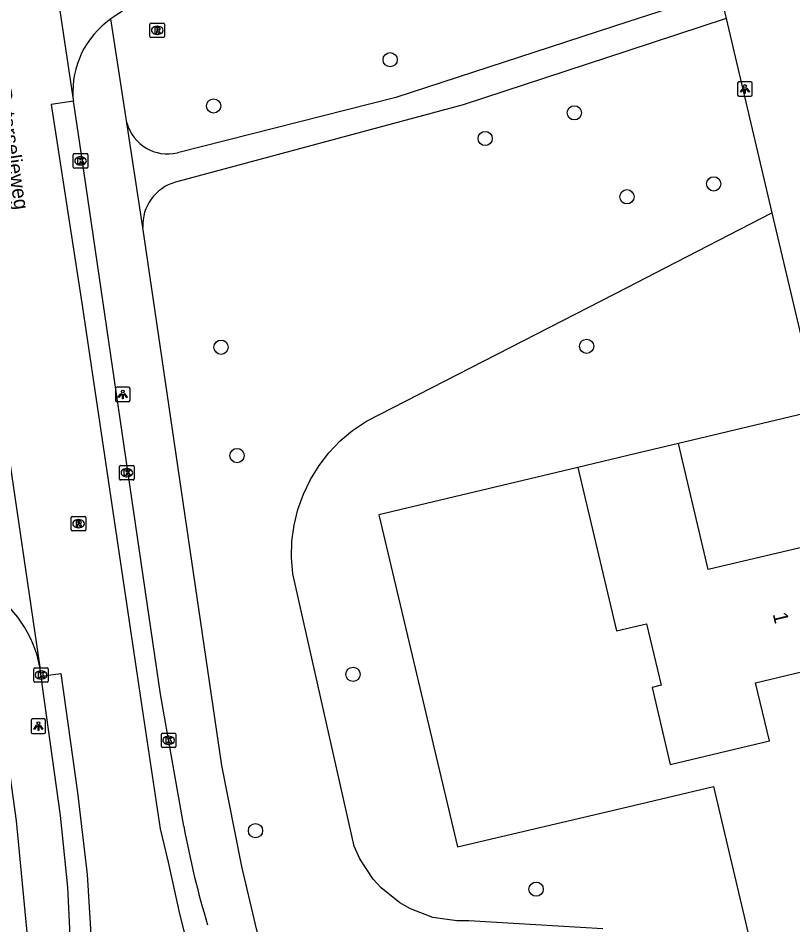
# Model space of a CAD drawing. Extents: x 162026 to 163499, y 387297 to 388169.
# Drawn here: x 162958.1 to 163011.3, y 387366.3 to 387428.6 of the extents above; entities that cross this region are included whole.
import ezdxf

# ---------------------------------------------------------------- set-up
doc = ezdxf.new("R2010")
doc.units = 0
for name, color, linetype in [('IMGEO_Boom', 7, 'Continuous'), ('IMGEO_Groenvoorziening', 7, 'Continuous'), ('IMGEO_Kolk', 7, 'Continuous'), ('IMGEO_Lichtpunt', 7, 'Continuous'), ('IMGEO_Openbare_ruimte_label', 7, 'Continuous'), ('IMGEO_Pand', 7, 'Continuous'), ('IMGEO_Pand_nummerreeks', 7, 'Continuous'), ('IMGEO_Rijbaan_lokaal_gesloten', 7, 'Continuous'), ('IMGEO_Rijbaan_lokaal_open', 7, 'Continuous'), ('IMGEO_Rioolput', 7, 'Continuous'), ('IMGEO_Voetpad_halfverhard', 7, 'Continuous'), ('IMGEO_Voetpad_open', 7, 'Continuous')]:
    doc.layers.add(name, color=color, linetype=linetype)

msp = doc.modelspace()

# ---------------------------------------------------------------- linework, layer by layer
at = {"layer": 'IMGEO_Boom'}
for centre in [(162983.669, 387425.708), (162971.541, 387422.534), (162996.316, 387422.057), (162990.194, 387420.299), (163005.89, 387417.181), (162999.928, 387416.296), (162972.051, 387405.966), (162997.16, 387406.033), (162973.151, 387398.527), (162981.115, 387383.504), (162974.417, 387372.77), (162993.691, 387368.752)]:
    msp.add_circle(centre, 0.489, dxfattribs=at)
at = {"layer": 'IMGEO_Groenvoorziening'}
for points in [[(162998.279, 387366.037), (162989.062, 387366.576), (162988.235, 387366.571), (162986.602, 387366.818), (162985.056, 387367.4), (162984.337, 387367.809), (162983.047, 387368.84), (162982.489, 387369.451), (162981.58, 387370.83), (162981.189, 387371.715), (162976.974, 387390.407), (162976.89, 387391.521), (162976.922, 387392.638), (162977.071, 387393.745), (162977.335, 387394.831), (162977.711, 387395.883), (162978.195, 387396.89), (162978.781, 387397.841), (162979.464, 387398.725), (162980.235, 387399.534), (162981.087, 387400.257), (162982.031, 387400.9), (163000, 387410.09), (163001.893, 387411.068), (163009.884, 387415.198)], [(163013.08, 387401.652), (163003.479, 387399.346)], [(162996.563, 387397.712), (162982.885, 387394.466), (162988.288, 387371.65), (163000, 387374.41), (163005.867, 387375.813), (163012.674, 387346.995), (163035.045, 387352.507), (163031.723, 387366.367)]]:
    msp.add_lwpolyline(points, dxfattribs=at)
at = {"layer": 'IMGEO_Kolk'}
for p, q in [((162961.902, 387418.332), (162961.902, 387419.184)), ((162961.977, 387419.258), (162962.829, 387419.258)), ((162962.39, 387419.038), (162962.415, 387419.038)), ((162962.903, 387419.184), (162962.903, 387418.332)), ((162962.829, 387418.258), (162961.977, 387418.258)), ((162962.413, 387418.478), (162962.388, 387418.478)), ((162965.081, 387396.923), (162965.081, 387397.775)), ((162965.156, 387397.849), (162966.008, 387397.849)), ((162965.569, 387397.629), (162965.594, 387397.629)), ((162966.082, 387397.775), (162966.082, 387396.923)), ((162965.592, 387397.069), (162965.567, 387397.069)), ((162966.008, 387396.849), (162965.156, 387396.849)), ((162959.187, 387383.033), (162959.187, 387383.885)), ((162959.262, 387383.959), (162960.114, 387383.959)), ((162960.188, 387383.885), (162960.188, 387383.033)), ((162959.675, 387383.739), (162959.7, 387383.739)), ((162960.114, 387382.959), (162959.262, 387382.959)), ((162959.698, 387383.179), (162959.673, 387383.179)), ((162967.952, 387378.55), (162967.952, 387379.402)), ((162968.027, 387379.476), (162968.879, 387379.476)), ((162968.44, 387379.256), (162968.465, 387379.256)), ((162968.953, 387379.402), (162968.953, 387378.55)), ((162968.879, 387378.476), (162968.027, 387378.476)), ((162968.463, 387378.696), (162968.438, 387378.696))]:
    msp.add_line(p, q, dxfattribs=at)
for points in [[(162961.902, 387418.332), (162961.902, 387419.184)], [(162961.977, 387419.258), (162962.829, 387419.258)], [(162962.223, 387418.958), (162962.346, 387418.958), (162962.346, 387418.807), (162962.476, 387418.958), (162962.64, 387418.958), (162962.494, 387418.807), (162962.647, 387418.558), (162962.495, 387418.558), (162962.41, 387418.722), (162962.346, 387418.655), (162962.346, 387418.558), (162962.223, 387418.558), (162962.223, 387418.958)], [(162962.903, 387419.184), (162962.903, 387418.332)], [(162962.829, 387418.258), (162961.977, 387418.258)], [(162965.081, 387396.923), (162965.081, 387397.775)], [(162965.156, 387397.849), (162966.008, 387397.849)], [(162966.082, 387397.775), (162966.082, 387396.923)], [(162965.402, 387397.549), (162965.525, 387397.549), (162965.525, 387397.398), (162965.655, 387397.549), (162965.819, 387397.549), (162965.673, 387397.398), (162965.826, 387397.149), (162965.674, 387397.149), (162965.589, 387397.313), (162965.525, 387397.246), (162965.525, 387397.149), (162965.402, 387397.149), (162965.402, 387397.549)], [(162966.008, 387396.849), (162965.156, 387396.849)], [(162959.187, 387383.033), (162959.187, 387383.885)], [(162959.262, 387383.959), (162960.114, 387383.959)], [(162960.188, 387383.885), (162960.188, 387383.033)], [(162959.508, 387383.659), (162959.631, 387383.659), (162959.631, 387383.508), (162959.761, 387383.659), (162959.925, 387383.659), (162959.779, 387383.508), (162959.932, 387383.259), (162959.78, 387383.259), (162959.695, 387383.423), (162959.631, 387383.356), (162959.631, 387383.259), (162959.508, 387383.259), (162959.508, 387383.659)], [(162960.114, 387382.959), (162959.262, 387382.959)], [(162967.952, 387378.55), (162967.952, 387379.402)], [(162968.027, 387379.476), (162968.879, 387379.476)], [(162968.273, 387379.176), (162968.396, 387379.176), (162968.396, 387379.025), (162968.526, 387379.176), (162968.69, 387379.176), (162968.544, 387379.025), (162968.697, 387378.776), (162968.545, 387378.776), (162968.46, 387378.94), (162968.396, 387378.873), (162968.396, 387378.776), (162968.273, 387378.776), (162968.273, 387379.176)], [(162968.953, 387379.402), (162968.953, 387378.55)], [(162968.879, 387378.476), (162968.027, 387378.476)]]:
    msp.add_lwpolyline(points, dxfattribs=at)
for centre, start, end in [((162961.979, 387419.182), 91.55205, 178.44795), ((162961.979, 387419.182), 91.55205, 178.44795), ((162962.827, 387419.182), 1.55205, 88.44795), ((162962.827, 387419.182), 1.55205, 88.44795), ((162961.979, 387418.334), 181.55205, 268.44795), ((162961.979, 387418.334), 181.55205, 268.44795), ((162962.827, 387418.334), 271.55205, 358.44795), ((162962.827, 387418.334), 271.55205, 358.44795), ((162965.158, 387397.773), 91.55205, 178.44795), ((162965.158, 387397.773), 91.55205, 178.44795), ((162966.006, 387397.773), 1.55205, 88.44795), ((162966.006, 387397.773), 1.55205, 88.44795), ((162965.158, 387396.925), 181.55205, 268.44795), ((162965.158, 387396.925), 181.55205, 268.44795), ((162966.006, 387396.925), 271.55205, 358.44795), ((162966.006, 387396.925), 271.55205, 358.44795), ((162959.264, 387383.883), 91.55205, 178.44795), ((162959.264, 387383.883), 91.55205, 178.44795), ((162960.112, 387383.883), 1.55205, 88.44795), ((162960.112, 387383.883), 1.55205, 88.44795), ((162959.264, 387383.035), 181.55205, 268.44795), ((162959.264, 387383.035), 181.55205, 268.44795), ((162960.112, 387383.035), 271.55205, 358.44795), ((162960.112, 387383.035), 271.55205, 358.44795), ((162968.029, 387379.4), 91.55205, 178.44795), ((162968.029, 387379.4), 91.55205, 178.44795), ((162968.877, 387379.4), 1.55205, 88.44795), ((162968.877, 387379.4), 1.55205, 88.44795), ((162968.029, 387378.552), 181.55205, 268.44795), ((162968.029, 387378.552), 181.55205, 268.44795), ((162968.877, 387378.552), 271.55205, 358.44795), ((162968.877, 387378.552), 271.55205, 358.44795)]:
    msp.add_arc(centre, 0.0765, start, end, dxfattribs=at)
for centre, major_axis, ratio, start_param, end_param in [((162962.389, 387418.758), (-0.387, 0.002), 0.722429, 4.712389, 7.853982), ((162962.414, 387418.758), (-0.39, 0.002), 0.717154, 1.570796, 4.712389), ((162965.568, 387397.349), (-0.387, 0.002), 0.722429, 4.712389, 7.853982), ((162965.593, 387397.349), (-0.39, 0.002), 0.717154, 1.570796, 4.712389), ((162959.674, 387383.459), (-0.387, 0.002), 0.722429, 4.712389, 7.853982), ((162959.699, 387383.459), (-0.39, 0.002), 0.717154, 1.570796, 4.712389), ((162968.439, 387378.976), (-0.387, 0.002), 0.722429, 4.712389, 7.853982), ((162968.464, 387378.976), (-0.39, 0.002), 0.717154, 1.570796, 4.712389)]:
    msp.add_ellipse(centre, major_axis=major_axis, ratio=ratio, start_param=start_param, end_param=end_param, dxfattribs=at)
at = {"layer": 'IMGEO_Lichtpunt'}
for p, q in [((163007.531, 387424.098), (163007.531, 387423.291)), ((163007.531, 387424.098), (163007.531, 387423.291)), ((163008.433, 387424.193), (163007.625, 387424.193)), ((163008.433, 387424.193), (163007.625, 387424.193)), ((163008.527, 387423.291), (163008.527, 387424.098)), ((163008.527, 387423.291), (163008.527, 387424.098)), ((163007.625, 387423.197), (163008.433, 387423.197)), ((163007.625, 387423.197), (163008.433, 387423.197)), ((162965.706, 387403.224), (162964.898, 387403.224)), ((162965.706, 387403.224), (162964.898, 387403.224)), ((162964.804, 387403.129), (162964.804, 387402.322)), ((162964.804, 387403.129), (162964.804, 387402.322)), ((162965.8, 387402.322), (162965.8, 387403.129)), ((162965.8, 387402.322), (162965.8, 387403.129)), ((162964.898, 387402.228), (162965.706, 387402.228)), ((162964.898, 387402.228), (162965.706, 387402.228)), ((162959.006, 387380.346), (162959.006, 387379.539)), ((162959.006, 387380.346), (162959.006, 387379.539)), ((162959.908, 387380.441), (162959.1, 387380.441)), ((162959.908, 387380.441), (162959.1, 387380.441)), ((162960.002, 387379.539), (162960.002, 387380.346)), ((162960.002, 387379.539), (162960.002, 387380.346)), ((162959.1, 387379.445), (162959.908, 387379.445)), ((162959.1, 387379.445), (162959.908, 387379.445))]:
    msp.add_line(p, q, dxfattribs=at)
for points in [[(163007.905, 387423.762), (163007.944, 387423.734), (163007.756, 387423.472), (163007.718, 387423.499), (163007.905, 387423.762)], [(163008.117, 387423.734), (163008.155, 387423.761), (163008.342, 387423.499), (163008.303, 387423.471), (163008.117, 387423.734)], [(163008.007, 387423.714), (163008.054, 387423.714), (163008.054, 387423.392), (163008.007, 387423.392), (163008.007, 387423.714)], [(162965.178, 387402.793), (162965.217, 387402.765), (162965.029, 387402.503), (162964.991, 387402.53), (162965.178, 387402.793)], [(162965.28, 387402.745), (162965.327, 387402.745), (162965.327, 387402.423), (162965.28, 387402.423), (162965.28, 387402.745)], [(162965.39, 387402.765), (162965.428, 387402.792), (162965.615, 387402.53), (162965.576, 387402.502), (162965.39, 387402.765)], [(162959.38, 387380.01), (162959.419, 387379.982), (162959.231, 387379.72), (162959.193, 387379.747), (162959.38, 387380.01)], [(162959.482, 387379.962), (162959.529, 387379.962), (162959.529, 387379.64), (162959.482, 387379.64), (162959.482, 387379.962)], [(162959.592, 387379.982), (162959.63, 387380.009), (162959.817, 387379.747), (162959.778, 387379.719), (162959.592, 387379.982)]]:
    msp.add_lwpolyline(points, dxfattribs=at)
for centre in [(163008.03, 387423.896), (162965.303, 387402.927), (162959.505, 387380.144)]:
    msp.add_circle(centre, 0.0994, dxfattribs=at)
for centre, start, end in [((163007.625, 387424.098), 90, 180), ((163007.625, 387424.098), 90, 180), ((163008.433, 387424.098), 0, 90), ((163008.433, 387424.098), 0, 90), ((163007.625, 387423.291), 180, 270), ((163007.625, 387423.291), 180, 270), ((163008.433, 387423.291), 270, 0), ((163008.433, 387423.291), 270, 360), ((162964.898, 387403.129), 90, 180), ((162964.898, 387403.129), 90, 180), ((162965.706, 387403.129), 0, 90), ((162965.706, 387403.129), 0, 90), ((162964.898, 387402.322), 180, 270), ((162964.898, 387402.322), 180, 270), ((162965.706, 387402.322), 270, 0), ((162965.706, 387402.322), 270, 360), ((162959.1, 387380.346), 90, 180), ((162959.1, 387380.346), 90, 180), ((162959.908, 387380.346), 0, 90), ((162959.908, 387380.346), 0, 90), ((162959.1, 387379.539), 180, 270), ((162959.1, 387379.539), 180, 270), ((162959.908, 387379.539), 270, 0), ((162959.908, 387379.539), 270, 360)]:
    msp.add_arc(centre, 0.0946, start, end, dxfattribs=at)
at = {"layer": 'IMGEO_Pand'}
for points in [[(162996.563, 387397.712), (162999.213, 387386.494), (163000, 387386.68), (163001.278, 387386.982), (163002.274, 387382.757), (163001.653, 387382.61), (163002.901, 387377.325), (163009.713, 387378.934), (163008.768, 387382.933), (163014.12, 387384.197), (163012.208, 387392.289), (163005.519, 387390.709), (163003.479, 387399.346)], [(163003.479, 387399.346), (163000, 387398.524), (162996.563, 387397.712)]]:
    msp.add_lwpolyline(points, dxfattribs=at)
at = {"layer": 'IMGEO_Rijbaan_lokaal_gesloten'}
for points in [[(162959.377, 387439.808), (162961.882, 387423.123)], [(162961.882, 387423.123), (162961.922, 387422.862)], [(162961.922, 387422.862), (162960.393, 387422.636), (162962.535, 387408.685), (162966.572, 387381.602), (162967.88, 387372.906), (162968.425, 387370.612), (162969.189, 387367.062), (162970.172, 387363.184), (162971.209, 387358.979), (162972.3, 387354.282), (162973.063, 387350.805), (162974.007, 387345.944)], [(162969.486, 387373.069), (162967.899, 387382.133), (162962.243, 387420.731), (162961.922, 387422.862)], [(162956.419, 387405.523), (162959.613, 387383.987)], [(162959.701, 387383.369), (162959.613, 387383.987)], [(162959.701, 387383.369), (162961.051, 387383.567), (162962.204, 387375.387), (162962.857, 387369.757), (162964.382, 387344.737)], [(162963.152, 387344.651), (162963.083, 387345.582), (162962.979, 387347.536), (162961.699, 387365.55), (162961.531, 387368.89), (162961.016, 387373.823), (162959.8, 387382.675), (162959.701, 387383.369)]]:
    msp.add_lwpolyline(points, dxfattribs=at)
msp.add_arc((163033.377, 387384.992), 64.994, 190.57072, 196.71138, dxfattribs=at)
at = {"layer": 'IMGEO_Rijbaan_lokaal_open'}
for points in [[(163006.308, 387430.36), (163006.739, 387428.531)], [(163006.739, 387428.531), (163009.884, 387415.198)], [(163009.884, 387415.198), (163013.08, 387401.652)]]:
    msp.add_lwpolyline(points, dxfattribs=at)
for centre, radius, start, end in [((162976.415, 387411.878), 20.468, 113.70153, 125.68176), ((162967.972, 387423.502), 6.101, 124.94318, 183.55689), ((162951.66, 387382.511), 8.089, 10.51406, 58.37708)]:
    msp.add_arc(centre, radius, start, end, dxfattribs=at)
at = {"layer": 'IMGEO_Rioolput'}
for p, q in [((162967.171, 387427.3), (162967.171, 387428.152)), ((162967.246, 387428.226), (162968.098, 387428.226)), ((162968.172, 387428.152), (162968.172, 387427.3)), ((162967.659, 387428.006), (162967.684, 387428.006)), ((162968.098, 387427.226), (162967.246, 387427.226)), ((162967.682, 387427.446), (162967.657, 387427.446)), ((162961.761, 387393.425), (162961.761, 387394.277)), ((162961.836, 387394.351), (162962.688, 387394.351)), ((162962.249, 387394.131), (162962.274, 387394.131)), ((162962.762, 387394.277), (162962.762, 387393.425)), ((162962.688, 387393.351), (162961.836, 387393.351)), ((162962.272, 387393.571), (162962.247, 387393.571))]:
    msp.add_line(p, q, dxfattribs=at)
for points in [[(162967.171, 387427.3), (162967.171, 387428.152)], [(162967.246, 387428.226), (162968.098, 387428.226)], [(162968.172, 387428.152), (162968.172, 387427.3)], [(162967.76, 387427.924), (162967.508, 387427.926), (162967.508, 387427.526)], [(162967.508, 387427.526), (162967.632, 387427.526), (162967.632, 387427.688), (162967.643, 387427.688)], [(162967.686, 387427.845), (162967.632, 387427.845), (162967.632, 387427.764)], [(162967.632, 387427.764), (162967.684, 387427.764)], [(162967.69, 387427.659), (162967.761, 387427.526), (162967.901, 387427.526), (162967.836, 387427.652)], [(162968.098, 387427.226), (162967.246, 387427.226)], [(162961.761, 387393.425), (162961.761, 387394.277)], [(162961.836, 387394.351), (162962.688, 387394.351)], [(162962.35, 387394.049), (162962.098, 387394.051), (162962.098, 387393.651)], [(162962.276, 387393.97), (162962.222, 387393.97), (162962.222, 387393.889)], [(162962.222, 387393.889), (162962.274, 387393.889)], [(162962.762, 387394.277), (162962.762, 387393.425)], [(162962.688, 387393.351), (162961.836, 387393.351)], [(162962.098, 387393.651), (162962.222, 387393.651), (162962.222, 387393.813), (162962.233, 387393.813)], [(162962.28, 387393.784), (162962.351, 387393.651), (162962.491, 387393.651), (162962.426, 387393.777)]]:
    msp.add_lwpolyline(points, dxfattribs=at)
for centre, radius, start, end in [((162967.248, 387428.15), 0.0765, 91.55205, 178.44795), ((162967.248, 387428.15), 0.0765, 91.55205, 178.44795), ((162968.096, 387428.15), 0.0765, 1.55205, 88.44795), ((162968.096, 387428.15), 0.0765, 1.55205, 88.44795), ((162967.642, 387427.635), 0.0533, 26.02933, 88.69889), ((162967.668, 387427.953), 0.19, 274.7715, 282.96867), ((162967.692, 387427.749), 0.0964, 77.00612, 93.18647), ((162967.706, 387427.806), 0.0378, 276.66336, 79.67722), ((162967.759, 387427.814), 0.109, 350.36119, 89.41601), ((162967.757, 387427.814), 0.112, 277.58423, 350.98172), ((162967.741, 387427.599), 0.108, 29.51342, 73.79051), ((162967.248, 387427.302), 0.0765, 181.55205, 268.44795), ((162967.248, 387427.302), 0.0765, 181.55205, 268.44795), ((162968.096, 387427.302), 0.0765, 271.55205, 358.44795), ((162968.096, 387427.302), 0.0765, 271.55205, 358.44795), ((162961.838, 387394.275), 0.0765, 91.55205, 178.44795), ((162961.838, 387394.275), 0.0765, 91.55205, 178.44795), ((162962.258, 387394.078), 0.19, 274.7715, 282.96867), ((162962.282, 387393.874), 0.0964, 77.00612, 93.18647), ((162962.296, 387393.931), 0.0378, 276.66336, 79.67722), ((162962.349, 387393.939), 0.109, 350.36119, 89.41601), ((162962.347, 387393.939), 0.112, 277.58423, 350.98172), ((162962.686, 387394.275), 0.0765, 1.55205, 88.44795), ((162962.686, 387394.275), 0.0765, 1.55205, 88.44795), ((162961.838, 387393.427), 0.0765, 181.55205, 268.44795), ((162961.838, 387393.427), 0.0765, 181.55205, 268.44795), ((162962.232, 387393.76), 0.0533, 26.02933, 88.69889), ((162962.331, 387393.724), 0.108, 29.51342, 73.79051), ((162962.686, 387393.427), 0.0765, 271.55205, 358.44795), ((162962.686, 387393.427), 0.0765, 271.55205, 358.44795)]:
    msp.add_arc(centre, radius, start, end, dxfattribs=at)
for centre, major_axis, ratio, start_param, end_param in [((162967.658, 387427.726), (-0.387, 0.002), 0.722429, 4.712389, 7.853982), ((162967.683, 387427.726), (-0.39, 0.002), 0.717154, 1.570796, 4.712389), ((162962.248, 387393.851), (-0.387, 0.002), 0.722429, 4.712389, 7.853982), ((162962.273, 387393.851), (-0.39, 0.002), 0.717154, 1.570796, 4.712389)]:
    msp.add_ellipse(centre, major_axis=major_axis, ratio=ratio, start_param=start_param, end_param=end_param, dxfattribs=at)
at = {"layer": 'IMGEO_Voetpad_halfverhard'}
for points in [[(163006.308, 387430.36), (163000, 387428.307), (162984.061, 387423.121), (162969.052, 387419.319)], [(162965.592, 387421.376), (162964.477, 387428.503)], [(163006.739, 387428.531), (163000, 387426.319), (162988.689, 387422.606), (162968.924, 387417.298)], [(162966.673, 387414.193), (162965.592, 387421.376)], [(162981.198, 387339.458), (162976.798, 387356.312), (162974.416, 387366.334), (162973.472, 387370.304), (162972.117, 387377.253), (162966.673, 387414.193)]]:
    msp.add_lwpolyline(points, dxfattribs=at)
for centre, radius, start, end in [((162968.374, 387422.117), 2.879, 194.90716, 283.62914), ((162969.748, 387414.332), 3.078, 105.53031, 182.58849)]:
    msp.add_arc(centre, radius, start, end, dxfattribs=at)
at = {"layer": 'IMGEO_Voetpad_open'}
msp.add_lwpolyline([(162956.575, 387383.35), (162957.981, 387373.44), (162958.733, 387365.55), (162958.875, 387363.517)], dxfattribs=at)

# ---------------------------------------------------------------- texts
at = {"layer": 'IMGEO_Openbare_ruimte_label'}
msp.add_text('Peterselieweg', height=1, rotation=278.45426, dxfattribs=at).set_placement((162956.649, 387423.665))
at = {"layer": 'IMGEO_Pand_nummerreeks'}
msp.add_text('1', height=1, rotation=283.29418, dxfattribs=at).set_placement((163009.935, 387387.646))

doc.saveas('drawing.dxf')
